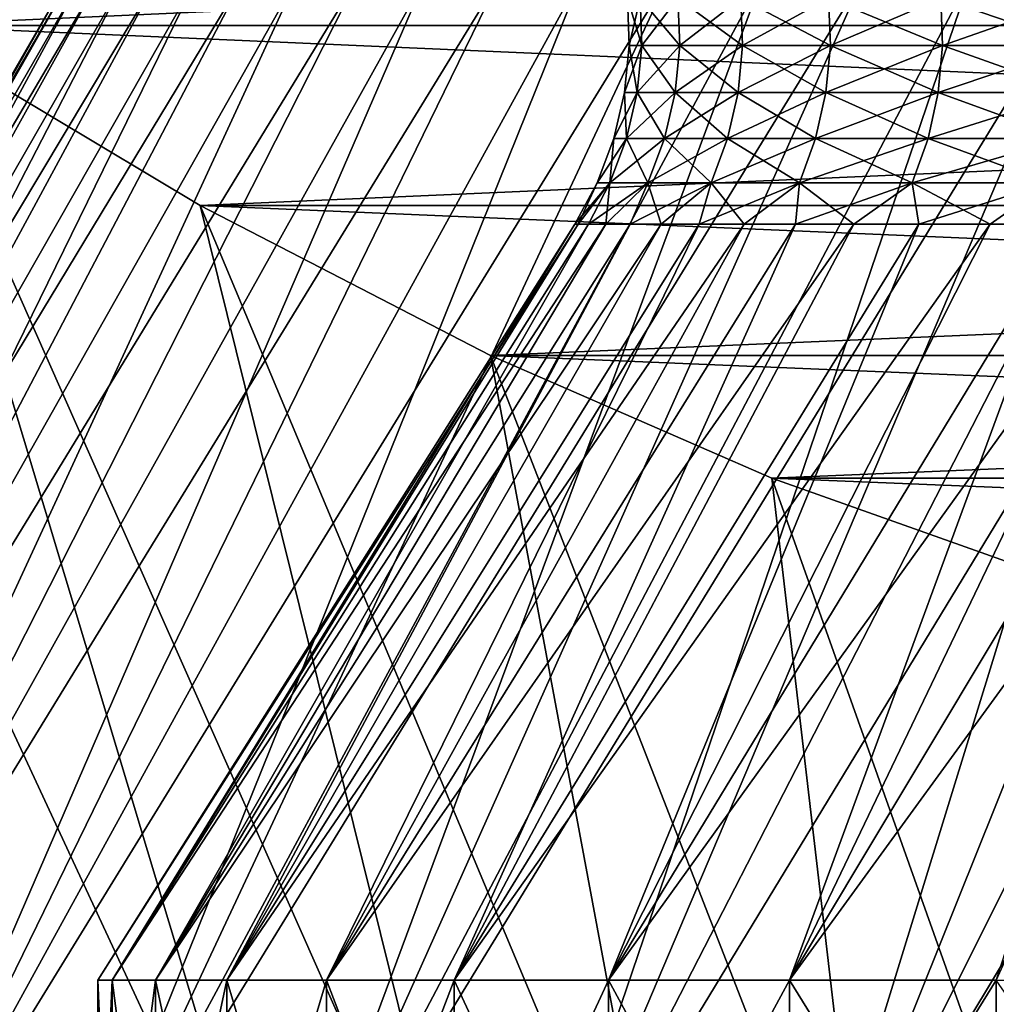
# Model space of a CAD drawing. Header units: metres. Extents: x -105 to 105, y -72 to 59.
# Tile 350 of 414: x 63.97 to 65.62, y 23.01 to 24.68. Entities that reach past the tile are written whole.
import ezdxf

# ---------------------------------------------------------------- set-up
doc = ezdxf.new("R2010")
doc.units = ezdxf.units.M
doc.layers.add('solid_509431_AD150_SW0001', color=7, linetype='CONTINUOUS')

msp = doc.modelspace()

# ---------------------------------------------------------------- linework, layer by layer
at = {"layer": 'solid_509431_AD150_SW0001'}
for points in [[(62.678173, 25.450001, -10.206499), (64.123383, 22.450001, -9.589014), (63.827526, 22.450001, -9.242609)], [(62.678173, 25.450001, -10.206499), (63.232857, 25.027073, -10.526746), (64.123383, 22.450001, -9.589014)], [(62.678173, 25.450001, 10.206499), (63.827526, 22.450001, 9.242609), (64.123383, 22.450001, 9.589014)], [(63.232864, 25.027069, 10.526749), (62.678173, 25.450001, 10.206499), (64.123383, 22.450001, 9.589014)], [(63.232857, 25.027073, -10.526746), (64.42997, 22.450001, -9.925953), (64.123383, 22.450001, -9.589014)], [(63.232857, 25.027073, -10.526746), (63.763557, 24.666334, -10.833145), (64.42997, 22.450001, -9.925953)], [(63.232857, 25.027073, -10.526746), (71.767136, 25.027069, -15.454014), (71.236435, 24.666332, -15.147614)], [(63.232857, 25.027073, -10.526746), (71.236435, 24.666332, -15.147614), (63.763557, 24.666334, -10.833145)], [(71.767143, 25.027073, 15.454017), (63.232864, 25.027069, 10.526749), (63.763565, 24.666332, 10.833148)], [(63.232864, 25.027069, 10.526749), (64.123383, 22.450001, 9.589014), (64.42997, 22.450001, 9.925953)], [(63.763565, 24.666332, 10.833148), (63.232864, 25.027069, 10.526749), (64.42997, 22.450001, 9.925953)], [(71.767143, 25.027073, 15.454017), (63.763565, 24.666332, 10.833148), (71.236443, 24.666334, 15.147616)], [(62.741776, 22.484085), (64.050003, 24.75), (64.056107, 24.75, 0.365749)], [(62.768021, 22.484085, 0.80173), (62.741776, 22.484085), (64.056107, 24.75, 0.365749)], [(62.768021, 22.484085, -0.80173), (64.050003, 24.75), (62.741776, 22.484085)], [(62.768021, 22.484085, 0.80173), (64.074448, 24.75, 0.731312), (64.105003, 24.75, 1.096149)], [(62.846642, 22.484085, 1.60001), (62.768021, 22.484085, 0.80173), (64.105003, 24.75, 1.096149)], [(62.768021, 22.484085, 0.80173), (64.056107, 24.75, 0.365749), (64.074448, 24.75, 0.731312)], [(62.768021, 22.484085, -0.80173), (64.056107, 24.75, -0.365749), (64.050003, 24.75)], [(62.768021, 22.484085, -0.80173), (64.074448, 24.75, -0.731312), (64.056107, 24.75, -0.365749)], [(62.768021, 22.484085, -0.80173), (62.846642, 22.484085, -1.60001), (64.074448, 24.75, -0.731312)], [(62.846642, 22.484085, 1.60001), (64.14772, 24.75, 1.459635), (64.202522, 24.75, 1.821255)], [(62.977314, 22.484085, 2.39147), (62.846642, 22.484085, 1.60001), (64.202522, 24.75, 1.821255)], [(62.846642, 22.484085, 1.60001), (64.105003, 24.75, 1.096149), (64.14772, 24.75, 1.459635)], [(62.846642, 22.484085, -1.60001), (64.105003, 24.75, -1.096149), (64.074448, 24.75, -0.731312)], [(62.846642, 22.484085, -1.60001), (64.14772, 24.75, -1.459635), (64.105003, 24.75, -1.096149)], [(62.846642, 22.484085, -1.60001), (62.977314, 22.484085, -2.39147), (64.14772, 24.75, -1.459635)], [(62.977314, 22.484085, 2.39147), (64.269386, 24.75, 2.180932), (64.348289, 24.75, 2.538422)], [(63.159458, 22.484085, 3.172648), (62.977314, 22.484085, 2.39147), (64.348289, 24.75, 2.538422)], [(62.977314, 22.484085, 2.39147), (64.202522, 24.75, 1.821255), (64.269386, 24.75, 2.180932)], [(62.977314, 22.484085, -2.39147), (64.202522, 24.75, -1.821255), (64.14772, 24.75, -1.459635)], [(62.977314, 22.484085, -2.39147), (64.269386, 24.75, -2.180932), (64.202522, 24.75, -1.821255)], [(62.977314, 22.484085, -2.39147), (63.159458, 22.484085, -3.172648), (64.269386, 24.75, -2.180932)], [(63.159458, 22.484085, 3.172648), (64.439102, 24.75, 2.893085), (64.541649, 24.75, 3.244282)], [(63.392323, 22.484085, 3.94029), (63.159458, 22.484085, 3.172648), (64.541649, 24.75, 3.244282)], [(63.159458, 22.484085, 3.172648), (64.348289, 24.75, 2.538422), (64.439102, 24.75, 2.893085)], [(63.159458, 22.484085, -3.172648), (64.348289, 24.75, -2.538422), (64.269386, 24.75, -2.180932)], [(63.159458, 22.484085, -3.172648), (64.439102, 24.75, -2.893085), (64.348289, 24.75, -2.538422)], [(63.159458, 22.484085, -3.172648), (63.392323, 22.484085, -3.94029), (64.439102, 24.75, -2.893085)], [(63.392323, 22.484085, 3.94029), (64.65583, 24.75, 3.591748), (64.781631, 24.75, 3.93541)], [(63.67487, 22.484085, 4.691006), (63.392323, 22.484085, 3.94029), (64.781631, 24.75, 3.93541)], [(63.392323, 22.484085, 3.94029), (64.541649, 24.75, 3.244282), (64.65583, 24.75, 3.591748)], [(63.392323, 22.484085, -3.94029), (64.541649, 24.75, -3.244282), (64.439102, 24.75, -2.893085)], [(63.392323, 22.484085, -3.94029), (64.65583, 24.75, -3.591748), (64.541649, 24.75, -3.244282)], [(63.392323, 22.484085, -3.94029), (63.67487, 22.484085, -4.691006), (64.65583, 24.75, -3.591748)], [(63.67487, 22.484085, 4.691006), (64.9189, 24.75, 4.274807), (65.067413, 24.75, 4.609361)], [(64.005936, 22.484085, 5.421688), (63.67487, 22.484085, 4.691006), (65.067413, 24.75, 4.609361)], [(63.67487, 22.484085, 4.691006), (64.781631, 24.75, 3.93541), (64.9189, 24.75, 4.274807)], [(63.67487, 22.484085, -4.691006), (64.781631, 24.75, -3.93541), (64.65583, 24.75, -3.591748)], [(63.67487, 22.484085, -4.691006), (64.9189, 24.75, -4.274807), (64.781631, 24.75, -3.93541)], [(63.67487, 22.484085, -4.691006), (64.005936, 22.484085, -5.421688), (64.9189, 24.75, -4.274807)], [(64.005936, 22.484085, 5.421688), (65.226929, 24.75, 4.938586), (65.397339, 24.75, 5.262259)], [(64.384056, 22.484085, 6.129103), (64.005936, 22.484085, 5.421688), (65.397339, 24.75, 5.262259)], [(64.005936, 22.484085, 5.421688), (65.067413, 24.75, 4.609361), (65.226929, 24.75, 4.938586)], [(64.005936, 22.484085, -5.421688), (65.067413, 24.75, -4.609361), (64.9189, 24.75, -4.274807)], [(64.005936, 22.484085, -5.421688), (65.226929, 24.75, -4.938586), (65.067413, 24.75, -4.609361)], [(64.005936, 22.484085, -5.421688), (64.384056, 22.484085, -6.129103), (65.226929, 24.75, -4.938586)], [(64.384056, 22.484085, 6.129103), (65.57856, 24.75, 5.580228), (65.770378, 24.75, 5.892076)], [(64.807663, 22.484085, 6.810316), (64.384056, 22.484085, 6.129103), (65.770378, 24.75, 5.892076)], [(64.384056, 22.484085, 6.129103), (65.397339, 24.75, 5.262259), (65.57856, 24.75, 5.580228)], [(64.384056, 22.484085, -6.129103), (65.397339, 24.75, -5.262259), (65.226929, 24.75, -4.938586)], [(64.384056, 22.484085, -6.129103), (65.57856, 24.75, -5.580228), (65.397339, 24.75, -5.262259)], [(64.384056, 22.484085, -6.129103), (64.807663, 22.484085, -6.810316), (65.57856, 24.75, -5.580228)], [(64.807663, 22.484085, 6.810316), (65.97245, 24.75, 6.197247), (66.184464, 24.75, 6.49529)], [(65.274895, 22.484085, 7.46233), (64.807663, 22.484085, 6.810316), (66.184464, 24.75, 6.49529)], [(64.807663, 22.484085, 6.810316), (65.770378, 24.75, 5.892076), (65.97245, 24.75, 6.197247)], [(64.807663, 22.484085, -6.810316), (65.770378, 24.75, -5.892076), (65.57856, 24.75, -5.580228)], [(64.807663, 22.484085, -6.810316), (65.97245, 24.75, -6.197247), (65.770378, 24.75, -5.892076)], [(64.807663, 22.484085, -6.810316), (65.274895, 22.484085, -7.46233), (65.97245, 24.75, -6.197247)], [(65.274895, 22.484085, 7.46233), (66.406349, 24.75, 6.786134), (66.637993, 24.75, 7.069606)], [(65.783783, 22.484085, 8.082415), (65.274895, 22.484085, 7.46233), (66.637993, 24.75, 7.069606)], [(65.274895, 22.484085, 7.46233), (66.184464, 24.75, 6.49529), (66.406349, 24.75, 6.786134)], [(65.274895, 22.484085, -7.46233), (66.184464, 24.75, -6.49529), (65.97245, 24.75, -6.197247)], [(65.274895, 22.484085, -7.46233), (66.406349, 24.75, -6.786134), (66.184464, 24.75, -6.49529)], [(65.274895, 22.484085, -7.46233), (65.783783, 22.484085, -8.082415), (66.406349, 24.75, -6.786134)], [(64.996727, 24.712564), (64.999748, 24.632591), (65.021156, 24.632591, 0.654048)], [(65.01815, 24.712564, -0.654245), (64.999748, 24.632591), (64.996727, 24.712564)], [(65.01815, 24.712564, 0.654245), (64.996727, 24.712564), (65.021156, 24.632591, 0.654048)], [(65.01815, 24.712564, -0.654245), (65.021156, 24.632591, -0.654048), (64.999748, 24.632591)], [(65.01815, 24.712564, 0.654245), (65.021156, 24.632591, 0.654048), (65.085304, 24.632591, 1.305295)], [(65.082306, 24.712564, 1.305689), (65.01815, 24.712564, 0.654245), (65.085304, 24.632591, 1.305295)], [(65.01815, 24.712564, -0.654245), (65.082306, 24.712564, -1.305689), (65.021156, 24.632591, -0.654048)], [(65.082306, 24.712564, -1.305689), (65.085304, 24.632591, -1.305295), (65.021156, 24.632591, -0.654048)], [(65.082306, 24.712564, 1.305689), (65.085304, 24.632591, 1.305295), (65.191902, 24.632591, 1.950953)], [(65.188942, 24.712564, 1.951541), (65.082306, 24.712564, 1.305689), (65.191902, 24.632591, 1.950953)], [(65.082306, 24.712564, -1.305689), (65.188942, 24.712564, -1.951541), (65.085304, 24.632591, -1.305295)], [(65.188942, 24.712564, -1.951541), (65.191902, 24.632591, -1.950953), (65.085304, 24.632591, -1.305295)], [(65.188942, 24.712564, 1.951541), (65.191902, 24.632591, 1.950953), (65.3405, 24.632591, 2.588256)], [(65.337585, 24.712564, 2.589037), (65.188942, 24.712564, 1.951541), (65.3405, 24.632591, 2.588256)], [(65.188942, 24.712564, -1.951541), (65.337585, 24.712564, -2.589037), (65.191902, 24.632591, -1.950953)], [(65.337585, 24.712564, -2.589037), (65.3405, 24.632591, -2.588256), (65.191902, 24.632591, -1.950953)], [(65.337585, 24.712564, 2.589037), (65.3405, 24.632591, 2.588256), (65.530457, 24.632591, 3.214476)], [(65.527603, 24.712564, 3.215446), (65.337585, 24.712564, 2.589037), (65.530457, 24.632591, 3.214476)], [(65.337585, 24.712564, -2.589037), (65.527603, 24.712564, -3.215446), (65.3405, 24.632591, -2.588256)], [(65.527603, 24.712564, -3.215446), (65.530457, 24.632591, -3.214476), (65.3405, 24.632591, -2.588256)], [(65.527603, 24.712564, 3.215446), (65.530457, 24.632591, 3.214476), (65.760971, 24.632591, 3.826931)], [(65.758186, 24.712564, 3.828086), (65.527603, 24.712564, 3.215446), (65.760971, 24.632591, 3.826931)], [(65.527603, 24.712564, -3.215446), (65.758186, 24.712564, -3.828086), (65.530457, 24.632591, -3.214476)], [(65.758186, 24.712564, -3.828086), (65.760971, 24.632591, -3.826931), (65.530457, 24.632591, -3.214476)], [(63.763557, 24.666334, -10.833145), (64.746948, 22.450001, -10.253048), (64.42997, 22.450001, -9.925953)], [(63.763557, 24.666334, -10.833145), (64.273132, 24.361704, -11.127347), (64.746948, 22.450001, -10.253048)], [(63.763557, 24.666334, -10.833145), (71.236435, 24.666332, -15.147614), (70.726868, 24.361702, -14.853414)], [(63.763557, 24.666334, -10.833145), (70.726868, 24.361702, -14.853414), (64.273132, 24.361704, -11.127347)], [(71.236443, 24.666334, 15.147616), (63.763565, 24.666332, 10.833148), (64.273132, 24.361702, 11.127349)], [(63.763565, 24.666332, 10.833148), (64.42997, 22.450001, 9.925953), (64.746948, 22.450001, 10.253048)], [(64.273132, 24.361702, 11.127349), (63.763565, 24.666332, 10.833148), (64.746948, 22.450001, 10.253048)], [(71.236443, 24.666334, 15.147616), (64.273132, 24.361702, 11.127349), (70.726868, 24.361704, 14.853415)], [(64.999748, 24.632591), (64.992096, 24.552925), (65.013519, 24.552925, 0.654548)], [(65.021156, 24.632591, -0.654048), (64.992096, 24.552925), (64.999748, 24.632591)], [(65.021156, 24.632591, -0.654048), (65.013519, 24.552925, -0.654548), (64.992096, 24.552925)], [(65.021156, 24.632591, 0.654048), (64.999748, 24.632591), (65.013519, 24.552925, 0.654548)], [(65.021156, 24.632591, 0.654048), (65.013519, 24.552925, 0.654548), (65.077713, 24.552925, 1.306294)], [(65.085304, 24.632591, -1.305295), (65.077713, 24.552925, -1.306294), (65.013519, 24.552925, -0.654548)], [(65.021156, 24.632591, -0.654048), (65.085304, 24.632591, -1.305295), (65.013519, 24.552925, -0.654548)], [(65.085304, 24.632591, 1.305295), (65.021156, 24.632591, 0.654048), (65.077713, 24.552925, 1.306294)], [(65.085304, 24.632591, 1.305295), (65.077713, 24.552925, 1.306294), (65.184395, 24.552925, 1.952445)], [(65.191902, 24.632591, -1.950953), (65.184395, 24.552925, -1.952445), (65.077713, 24.552925, -1.306294)], [(65.085304, 24.632591, -1.305295), (65.191902, 24.632591, -1.950953), (65.077713, 24.552925, -1.306294)], [(65.191902, 24.632591, 1.950953), (65.085304, 24.632591, 1.305295), (65.184395, 24.552925, 1.952445)], [(65.191902, 24.632591, 1.950953), (65.184395, 24.552925, 1.952445), (65.333107, 24.552925, 2.590236)], [(65.3405, 24.632591, -2.588256), (65.333107, 24.552925, -2.590236), (65.184395, 24.552925, -1.952445)], [(65.191902, 24.632591, -1.950953), (65.3405, 24.632591, -2.588256), (65.184395, 24.552925, -1.952445)], [(65.3405, 24.632591, 2.588256), (65.191902, 24.632591, 1.950953), (65.333107, 24.552925, 2.590236)], [(65.3405, 24.632591, 2.588256), (65.333107, 24.552925, 2.590236), (65.523216, 24.552925, 3.216936)], [(65.530457, 24.632591, -3.214476), (65.523216, 24.552925, -3.216936), (65.333107, 24.552925, -2.590236)], [(65.3405, 24.632591, -2.588256), (65.530457, 24.632591, -3.214476), (65.333107, 24.552925, -2.590236)], [(65.530457, 24.632591, 3.214476), (65.3405, 24.632591, 2.588256), (65.523216, 24.552925, 3.216936)], [(65.530457, 24.632591, 3.214476), (65.523216, 24.552925, 3.216936), (65.753899, 24.552925, 3.829859)], [(65.760971, 24.632591, -3.826931), (65.753899, 24.552925, -3.829859), (65.523216, 24.552925, -3.216936)], [(65.530457, 24.632591, -3.214476), (65.760971, 24.632591, -3.826931), (65.523216, 24.552925, -3.216936)], [(65.760971, 24.632591, 3.826931), (65.530457, 24.632591, 3.214476), (65.753899, 24.552925, 3.829859)], [(64.992096, 24.552925), (64.973907, 24.474989), (64.995377, 24.474989, 0.655738)], [(65.013519, 24.552925, -0.654548), (64.973907, 24.474989), (64.992096, 24.552925)], [(65.013519, 24.552925, -0.654548), (64.995377, 24.474989, -0.655738), (64.973907, 24.474989)], [(65.013519, 24.552925, 0.654548), (64.992096, 24.552925), (64.995377, 24.474989, 0.655738)], [(65.013519, 24.552925, 0.654548), (64.995377, 24.474989, 0.655738), (65.059685, 24.474989, 1.308668)], [(65.077713, 24.552925, -1.306294), (65.059685, 24.474989, -1.308668), (64.995377, 24.474989, -0.655738)], [(65.013519, 24.552925, -0.654548), (65.077713, 24.552925, -1.306294), (64.995377, 24.474989, -0.655738)], [(65.077713, 24.552925, 1.306294), (65.013519, 24.552925, 0.654548), (65.059685, 24.474989, 1.308668)], [(65.077713, 24.552925, 1.306294), (65.059685, 24.474989, 1.308668), (65.166557, 24.474989, 1.955993)], [(65.184395, 24.552925, -1.952445), (65.166557, 24.474989, -1.955993), (65.059685, 24.474989, -1.308668)], [(65.077713, 24.552925, -1.306294), (65.184395, 24.552925, -1.952445), (65.059685, 24.474989, -1.308668)], [(65.184395, 24.552925, 1.952445), (65.077713, 24.552925, 1.306294), (65.166557, 24.474989, 1.955993)], [(65.184395, 24.552925, 1.952445), (65.166557, 24.474989, 1.955993), (65.315536, 24.474989, 2.594944)], [(65.333107, 24.552925, -2.590236), (65.315536, 24.474989, -2.594944), (65.166557, 24.474989, -1.955993)], [(65.184395, 24.552925, -1.952445), (65.333107, 24.552925, -2.590236), (65.166557, 24.474989, -1.955993)], [(65.333107, 24.552925, 2.590236), (65.184395, 24.552925, 1.952445), (65.315536, 24.474989, 2.594944)], [(65.333107, 24.552925, 2.590236), (65.315536, 24.474989, 2.594944), (65.505989, 24.474989, 3.222781)], [(65.523216, 24.552925, -3.216936), (65.505989, 24.474989, -3.222781), (65.315536, 24.474989, -2.594944)], [(65.333107, 24.552925, -2.590236), (65.523216, 24.552925, -3.216936), (65.315536, 24.474989, -2.594944)], [(65.523216, 24.552925, 3.216936), (65.333107, 24.552925, 2.590236), (65.505989, 24.474989, 3.222781)], [(65.523216, 24.552925, 3.216936), (65.505989, 24.474989, 3.222781), (65.737099, 24.474989, 3.836819)], [(65.753899, 24.552925, -3.829859), (65.737099, 24.474989, -3.836819), (65.505989, 24.474989, -3.222781)], [(65.523216, 24.552925, -3.216936), (65.753899, 24.552925, -3.829859), (65.505989, 24.474989, -3.222781)], [(65.753899, 24.552925, 3.829859), (65.523216, 24.552925, 3.216936), (65.737099, 24.474989, 3.836819)], [(64.973907, 24.474989), (64.945511, 24.400164), (64.967041, 24.400164, 0.657595)], [(64.995377, 24.474989, -0.655738), (64.945511, 24.400164), (64.973907, 24.474989)], [(64.995377, 24.474989, -0.655738), (64.967041, 24.400164, -0.657595), (64.945511, 24.400164)], [(64.995377, 24.474989, 0.655738), (64.967041, 24.400164, 0.657595), (65.031525, 24.400164, 1.312374)], [(64.995377, 24.474989, 0.655738), (64.973907, 24.474989), (64.967041, 24.400164, 0.657595)], [(65.059685, 24.474989, -1.308668), (65.031525, 24.400164, -1.312374), (64.967041, 24.400164, -0.657595)], [(64.995377, 24.474989, -0.655738), (65.059685, 24.474989, -1.308668), (64.967041, 24.400164, -0.657595)], [(65.059685, 24.474989, 1.308668), (64.995377, 24.474989, 0.655738), (65.031525, 24.400164, 1.312374)], [(65.059685, 24.474989, 1.308668), (65.031525, 24.400164, 1.312374), (65.138702, 24.400164, 1.961534)], [(65.166557, 24.474989, -1.955993), (65.138702, 24.400164, -1.961534), (65.031525, 24.400164, -1.312374)], [(65.059685, 24.474989, -1.308668), (65.166557, 24.474989, -1.955993), (65.031525, 24.400164, -1.312374)], [(65.166557, 24.474989, 1.955993), (65.059685, 24.474989, 1.308668), (65.138702, 24.400164, 1.961534)], [(65.166557, 24.474989, 1.955993), (65.138702, 24.400164, 1.961534), (65.288109, 24.400164, 2.602293)], [(65.315536, 24.474989, -2.594944), (65.288109, 24.400164, -2.602293), (65.138702, 24.400164, -1.961534)], [(65.166557, 24.474989, -1.955993), (65.315536, 24.474989, -2.594944), (65.138702, 24.400164, -1.961534)], [(65.315536, 24.474989, 2.594944), (65.166557, 24.474989, 1.955993), (65.288109, 24.400164, 2.602293)], [(65.315536, 24.474989, 2.594944), (65.288109, 24.400164, 2.602293), (65.479103, 24.400164, 3.23191)], [(65.505989, 24.474989, -3.222781), (65.479103, 24.400164, -3.23191), (65.288109, 24.400164, -2.602293)], [(65.315536, 24.474989, -2.594944), (65.505989, 24.474989, -3.222781), (65.288109, 24.400164, -2.602293)], [(65.505989, 24.474989, 3.222781), (65.315536, 24.474989, 2.594944), (65.479103, 24.400164, 3.23191)], [(65.505989, 24.474989, 3.222781), (65.479103, 24.400164, 3.23191), (65.710861, 24.400164, 3.847687)], [(65.737099, 24.474989, -3.836819), (65.710861, 24.400164, -3.847687), (65.479103, 24.400164, -3.23191)], [(65.505989, 24.474989, -3.222781), (65.737099, 24.474989, -3.836819), (65.479103, 24.400164, -3.23191)], [(65.737099, 24.474989, 3.836819), (65.505989, 24.474989, 3.222781), (65.710861, 24.400164, 3.847687)], [(64.945511, 24.400164), (64.907448, 24.329853), (64.913338, 24.329853, 0.344571)], [(64.967041, 24.400164, -0.657595), (64.907448, 24.329853), (64.945511, 24.400164)], [(64.967041, 24.400164, -0.657595), (64.913338, 24.329853, -0.344571), (64.907448, 24.329853)], [(64.967041, 24.400164, 0.657595), (64.913338, 24.329853, 0.344571), (64.930977, 24.329853, 0.68874)], [(64.967041, 24.400164, 0.657595), (64.945511, 24.400164), (64.913338, 24.329853, 0.344571)], [(64.967041, 24.400164, -0.657595), (64.930977, 24.329853, -0.68874), (64.913338, 24.329853, -0.344571)], [(64.967041, 24.400164, 0.657595), (64.930977, 24.329853, 0.68874), (64.960365, 24.329853, 1.032106)], [(65.031525, 24.400164, -1.312374), (64.960365, 24.329853, -1.032106), (64.930977, 24.329853, -0.68874)], [(64.967041, 24.400164, -0.657595), (65.031525, 24.400164, -1.312374), (64.930977, 24.329853, -0.68874)], [(65.031525, 24.400164, 1.312374), (64.960365, 24.329853, 1.032106), (65.00145, 24.329853, 1.374269)], [(65.031525, 24.400164, 1.312374), (64.967041, 24.400164, 0.657595), (64.960365, 24.329853, 1.032106)], [(65.031525, 24.400164, -1.312374), (65.00145, 24.329853, -1.374269), (64.960365, 24.329853, -1.032106)], [(65.031525, 24.400164, 1.312374), (65.00145, 24.329853, 1.374269), (65.054199, 24.329853, 1.714829)], [(65.138702, 24.400164, -1.961534), (65.054199, 24.329853, -1.714829), (65.00145, 24.329853, -1.374269)], [(65.031525, 24.400164, -1.312374), (65.138702, 24.400164, -1.961534), (65.00145, 24.329853, -1.374269)], [(65.138702, 24.400164, 1.961534), (65.031525, 24.400164, 1.312374), (65.054199, 24.329853, 1.714829)], [(65.138702, 24.400164, 1.961534), (65.054199, 24.329853, 1.714829), (65.118546, 24.329853, 2.05339)], [(65.138702, 24.400164, -1.961534), (65.118546, 24.329853, -2.05339), (65.054199, 24.329853, -1.714829)], [(65.138702, 24.400164, 1.961534), (65.118546, 24.329853, 2.05339), (65.194412, 24.329853, 2.389557)], [(65.288109, 24.400164, -2.602293), (65.194412, 24.329853, -2.389557), (65.118546, 24.329853, -2.05339)], [(65.138702, 24.400164, -1.961534), (65.288109, 24.400164, -2.602293), (65.118546, 24.329853, -2.05339)], [(65.288109, 24.400164, 2.602293), (65.138702, 24.400164, 1.961534), (65.194412, 24.329853, 2.389557)], [(65.288109, 24.400164, 2.602293), (65.194412, 24.329853, 2.389557), (65.281708, 24.329853, 2.722937)], [(65.288109, 24.400164, -2.602293), (65.281708, 24.329853, -2.722937), (65.194412, 24.329853, -2.389557)], [(65.288109, 24.400164, 2.602293), (65.281708, 24.329853, 2.722937), (65.380341, 24.329853, 3.053143)], [(65.479103, 24.400164, -3.23191), (65.380341, 24.329853, -3.053143), (65.281708, 24.329853, -2.722937)], [(65.288109, 24.400164, -2.602293), (65.479103, 24.400164, -3.23191), (65.281708, 24.329853, -2.722937)], [(65.479103, 24.400164, 3.23191), (65.288109, 24.400164, 2.602293), (65.380341, 24.329853, 3.053143)], [(65.479103, 24.400164, 3.23191), (65.380341, 24.329853, 3.053143), (65.490189, 24.329853, 3.379789)], [(65.479103, 24.400164, -3.23191), (65.490189, 24.329853, -3.379789), (65.380341, 24.329853, -3.053143)], [(65.479103, 24.400164, 3.23191), (65.490189, 24.329853, 3.379789), (65.611122, 24.329853, 3.702494)], [(65.710861, 24.400164, 3.847687), (65.479103, 24.400164, 3.23191), (65.611122, 24.329853, 3.702494)], [(65.479103, 24.400164, -3.23191), (65.710861, 24.400164, -3.847687), (65.490189, 24.329853, -3.379789)], [(65.710861, 24.400164, -3.847687), (65.611122, 24.329853, -3.702494), (65.490189, 24.329853, -3.379789)], [(65.710861, 24.400164, 3.847687), (65.611122, 24.329853, 3.702494), (65.742996, 24.329853, 4.020883)], [(65.710861, 24.400164, -3.847687), (65.742996, 24.329853, -4.020883), (65.611122, 24.329853, -3.702494)], [(64.273132, 24.361704, -11.127347), (65.074051, 22.450001, -10.570026), (64.746948, 22.450001, -10.253048)], [(64.273132, 24.361704, -11.127347), (64.764755, 24.107826, -11.411188), (65.074051, 22.450001, -10.570026)], [(70.726868, 24.361704, 14.853415), (64.273132, 24.361702, 11.127349), (64.764755, 24.107826, 11.411188)], [(64.273132, 24.361704, -11.127347), (70.726868, 24.361702, -14.853414), (70.235245, 24.107826, -14.569573)], [(64.273132, 24.361704, -11.127347), (70.235245, 24.107826, -14.569573), (64.764755, 24.107826, -11.411188)], [(64.273132, 24.361702, 11.127349), (64.746948, 22.450001, 10.253048), (65.074051, 22.450001, 10.570026)], [(64.764755, 24.107826, 11.411188), (64.273132, 24.361702, 11.127349), (65.074051, 22.450001, 10.570026)], [(70.726868, 24.361704, 14.853415), (64.764755, 24.107826, 11.411188), (70.235245, 24.107826, 14.569573)], [(64.907448, 24.329853), (64.099998, 23.049999), (64.124344, 23.049999, 0.72804)], [(64.913338, 24.329853, -0.344571), (64.099998, 23.049999), (64.907448, 24.329853)], [(64.913338, 24.329853, -0.344571), (64.124344, 23.049999, -0.72804), (64.099998, 23.049999)], [(64.930977, 24.329853, 0.68874), (64.124344, 23.049999, 0.72804), (64.19725, 23.049999, 1.452784)], [(64.913338, 24.329853, 0.344571), (64.907448, 24.329853), (64.124344, 23.049999, 0.72804)], [(64.930977, 24.329853, 0.68874), (64.913338, 24.329853, 0.344571), (64.124344, 23.049999, 0.72804)], [(64.960365, 24.329853, -1.032106), (64.19725, 23.049999, -1.452784), (64.124344, 23.049999, -0.72804)], [(64.930977, 24.329853, -0.68874), (64.960365, 24.329853, -1.032106), (64.124344, 23.049999, -0.72804)], [(64.913338, 24.329853, -0.344571), (64.930977, 24.329853, -0.68874), (64.124344, 23.049999, -0.72804)], [(65.00145, 24.329853, 1.374269), (64.19725, 23.049999, 1.452784), (64.31842, 23.049999, 2.171131)], [(64.960365, 24.329853, 1.032106), (64.930977, 24.329853, 0.68874), (64.19725, 23.049999, 1.452784)], [(65.00145, 24.329853, 1.374269), (64.960365, 24.329853, 1.032106), (64.19725, 23.049999, 1.452784)], [(65.054199, 24.329853, -1.714829), (64.31842, 23.049999, -2.171131), (64.19725, 23.049999, -1.452784)], [(65.00145, 24.329853, -1.374269), (65.054199, 24.329853, -1.714829), (64.19725, 23.049999, -1.452784)], [(64.960365, 24.329853, -1.032106), (65.00145, 24.329853, -1.374269), (64.19725, 23.049999, -1.452784)], [(65.118546, 24.329853, 2.05339), (64.31842, 23.049999, 2.171131), (64.487274, 23.049999, 2.879686)], [(65.054199, 24.329853, 1.714829), (65.00145, 24.329853, 1.374269), (64.31842, 23.049999, 2.171131)], [(65.118546, 24.329853, 2.05339), (65.054199, 24.329853, 1.714829), (64.31842, 23.049999, 2.171131)], [(65.194412, 24.329853, -2.389557), (64.487274, 23.049999, -2.879686), (64.31842, 23.049999, -2.171131)], [(65.118546, 24.329853, -2.05339), (65.194412, 24.329853, -2.389557), (64.31842, 23.049999, -2.171131)], [(65.054199, 24.329853, -1.714829), (65.118546, 24.329853, -2.05339), (64.31842, 23.049999, -2.171131)], [(65.281708, 24.329853, 2.722937), (64.487274, 23.049999, 2.879686), (64.70311, 23.049999, 3.575487)], [(65.194412, 24.329853, 2.389557), (65.118546, 24.329853, 2.05339), (64.487274, 23.049999, 2.879686)], [(65.281708, 24.329853, 2.722937), (65.194412, 24.329853, 2.389557), (64.487274, 23.049999, 2.879686)], [(65.380341, 24.329853, -3.053143), (64.70311, 23.049999, -3.575487), (64.487274, 23.049999, -2.879686)], [(65.281708, 24.329853, -2.722937), (65.380341, 24.329853, -3.053143), (64.487274, 23.049999, -2.879686)], [(65.194412, 24.329853, -2.389557), (65.281708, 24.329853, -2.722937), (64.487274, 23.049999, -2.879686)], [(65.490189, 24.329853, 3.379789), (64.70311, 23.049999, 3.575487), (64.964905, 23.049999, 4.255222)], [(65.380341, 24.329853, 3.053143), (65.281708, 24.329853, 2.722937), (64.70311, 23.049999, 3.575487)], [(65.490189, 24.329853, 3.379789), (65.380341, 24.329853, 3.053143), (64.70311, 23.049999, 3.575487)], [(65.611122, 24.329853, -3.702494), (64.964905, 23.049999, -4.255222), (64.70311, 23.049999, -3.575487)], [(65.490189, 24.329853, -3.379789), (65.611122, 24.329853, -3.702494), (64.70311, 23.049999, -3.575487)], [(65.380341, 24.329853, -3.053143), (65.490189, 24.329853, -3.379789), (64.70311, 23.049999, -3.575487)], [(65.742996, 24.329853, 4.020883), (64.964905, 23.049999, 4.255222), (65.271561, 23.049999, 4.916045)], [(65.611122, 24.329853, 3.702494), (65.490189, 24.329853, 3.379789), (64.964905, 23.049999, 4.255222)], [(65.742996, 24.329853, 4.020883), (65.611122, 24.329853, 3.702494), (64.964905, 23.049999, 4.255222)], [(65.885674, 24.329853, -4.334583), (65.271561, 23.049999, -4.916045), (64.964905, 23.049999, -4.255222)], [(65.742996, 24.329853, -4.020883), (65.885674, 24.329853, -4.334583), (64.964905, 23.049999, -4.255222)], [(65.611122, 24.329853, -3.702494), (65.742996, 24.329853, -4.020883), (64.964905, 23.049999, -4.255222)], [(66.038971, 24.329853, 4.643229), (65.271561, 23.049999, 4.916045), (65.62162, 23.049999, 5.554814)], [(65.885674, 24.329853, 4.334583), (65.742996, 24.329853, 4.020883), (65.271561, 23.049999, 4.916045)], [(66.038971, 24.329853, 4.643229), (65.885674, 24.329853, 4.334583), (65.271561, 23.049999, 4.916045)], [(66.202721, 24.329853, -4.946462), (65.62162, 23.049999, -5.554814), (65.271561, 23.049999, -4.916045)], [(66.038971, 24.329853, -4.643229), (66.202721, 24.329853, -4.946462), (65.271561, 23.049999, -4.916045)], [(65.885674, 24.329853, -4.334583), (66.038971, 24.329853, -4.643229), (65.271561, 23.049999, -4.916045)], [(64.764755, 24.107826, -11.411188), (65.410988, 22.450001, -10.876614), (65.074051, 22.450001, -10.570026)], [(64.764755, 24.107826, -11.411188), (65.241646, 23.899961, -11.68652), (65.410988, 22.450001, -10.876614)], [(64.764755, 24.107826, 11.411188), (65.074051, 22.450001, 10.570026), (65.410988, 22.450001, 10.876614)], [(65.241646, 23.899961, 11.686521), (64.764755, 24.107826, 11.411188), (65.410988, 22.450001, 10.876614)], [(70.235245, 24.107826, 14.569573), (64.764755, 24.107826, 11.411188), (65.241646, 23.899961, 11.686521)], [(64.764755, 24.107826, -11.411188), (70.235245, 24.107826, -14.569573), (69.758354, 23.899961, -14.294241)], [(64.764755, 24.107826, -11.411188), (69.758354, 23.899961, -14.294241), (65.241646, 23.899961, -11.68652)], [(70.235245, 24.107826, 14.569573), (65.241646, 23.899961, 11.686521), (69.758354, 23.899961, 14.294242)], [(65.241646, 23.899961, -11.68652), (65.757393, 22.450001, -11.172475), (65.410988, 22.450001, -10.876614)], [(65.241646, 23.899961, -11.68652), (65.707123, 23.734383, -11.955263), (65.757393, 22.450001, -11.172475)], [(65.241646, 23.899961, 11.686521), (65.410988, 22.450001, 10.876614), (65.757393, 22.450001, 11.172475)], [(65.707123, 23.734385, 11.955262), (65.241646, 23.899961, 11.686521), (65.757393, 22.450001, 11.172475)], [(69.758354, 23.899961, 14.294242), (65.241646, 23.899961, 11.686521), (65.707123, 23.734385, 11.955262)], [(65.241646, 23.899961, -11.68652), (69.758354, 23.899961, -14.294241), (69.292877, 23.734385, -14.025499)], [(65.241646, 23.899961, -11.68652), (69.292877, 23.734385, -14.025499), (65.707123, 23.734383, -11.955263)], [(64.099998, 23.049999), (64.099998, 22.484085), (64.124344, 22.484085, 0.728042)], [(64.124344, 23.049999, 0.72804), (64.099998, 23.049999), (64.124344, 22.484085, 0.728042)], [(64.124344, 23.049999, -0.72804), (64.099998, 22.484085), (64.099998, 23.049999)], [(64.124344, 23.049999, -0.72804), (64.124344, 22.484085, -0.728042), (64.099998, 22.484085)], [(64.124344, 23.049999, 0.72804), (64.124344, 22.484085, 0.728042), (64.197258, 22.484085, 1.45282)], [(64.19725, 23.049999, 1.452784), (64.124344, 23.049999, 0.72804), (64.197258, 22.484085, 1.45282)], [(64.19725, 23.049999, -1.452784), (64.197258, 22.484085, -1.45282), (64.124344, 22.484085, -0.728042)], [(64.124344, 23.049999, -0.72804), (64.19725, 23.049999, -1.452784), (64.124344, 22.484085, -0.728042)], [(64.19725, 23.049999, 1.452784), (64.197258, 22.484085, 1.45282), (64.31842, 22.484085, 2.171134)], [(64.31842, 23.049999, 2.171131), (64.19725, 23.049999, 1.452784), (64.31842, 22.484085, 2.171134)], [(64.19725, 23.049999, -1.452784), (64.31842, 23.049999, -2.171131), (64.197258, 22.484085, -1.45282)], [(64.31842, 23.049999, -2.171131), (64.31842, 22.484085, -2.171134), (64.197258, 22.484085, -1.45282)], [(64.31842, 23.049999, 2.171131), (64.31842, 22.484085, 2.171134), (64.487282, 22.484085, 2.879718)], [(64.487274, 23.049999, 2.879686), (64.31842, 23.049999, 2.171131), (64.487282, 22.484085, 2.879718)], [(64.487274, 23.049999, -2.879686), (64.487282, 22.484085, -2.879718), (64.31842, 22.484085, -2.171134)], [(64.31842, 23.049999, -2.171131), (64.487274, 23.049999, -2.879686), (64.31842, 22.484085, -2.171134)], [(64.487274, 23.049999, 2.879686), (64.487282, 22.484085, 2.879718), (64.70311, 22.484085, 3.575481)], [(64.70311, 23.049999, 3.575487), (64.487274, 23.049999, 2.879686), (64.70311, 22.484085, 3.575481)], [(64.487274, 23.049999, -2.879686), (64.70311, 23.049999, -3.575487), (64.487282, 22.484085, -2.879718)], [(64.70311, 23.049999, -3.575487), (64.70311, 22.484085, -3.575481), (64.487282, 22.484085, -2.879718)], [(64.70311, 23.049999, 3.575487), (64.70311, 22.484085, 3.575481), (64.964912, 22.484085, 4.255229)], [(64.964905, 23.049999, 4.255222), (64.70311, 23.049999, 3.575487), (64.964912, 22.484085, 4.255229)], [(64.964905, 23.049999, -4.255222), (64.964912, 22.484085, -4.255229), (64.70311, 22.484085, -3.575481)], [(64.70311, 23.049999, -3.575487), (64.964905, 23.049999, -4.255222), (64.70311, 22.484085, -3.575481)], [(64.964905, 23.049999, 4.255222), (64.964912, 22.484085, 4.255229), (65.271553, 22.484085, 4.916022)], [(65.271561, 23.049999, 4.916045), (64.964905, 23.049999, 4.255222), (65.271553, 22.484085, 4.916022)], [(64.964905, 23.049999, -4.255222), (65.271561, 23.049999, -4.916045), (64.964912, 22.484085, -4.255229)], [(65.271561, 23.049999, -4.916045), (65.271553, 22.484085, -4.916022), (64.964912, 22.484085, -4.255229)], [(65.271561, 23.049999, 4.916045), (65.271553, 22.484085, 4.916022), (65.621613, 22.484085, 5.554809)], [(65.62162, 23.049999, -5.554814), (65.621613, 22.484085, -5.554809), (65.271553, 22.484085, -4.916022)], [(65.271561, 23.049999, -4.916045), (65.62162, 23.049999, -5.554814), (65.271553, 22.484085, -4.916022)], [(65.62162, 23.049999, 5.554814), (65.271561, 23.049999, 4.916045), (65.621613, 22.484085, 5.554809)], [(65.62162, 23.049999, 5.554814), (65.621613, 22.484085, 5.554809), (66.013596, 22.484085, 6.168835)], [(66.013618, 23.049999, -6.168869), (66.013596, 22.484085, -6.168835), (65.621613, 22.484085, -5.554809)], [(65.62162, 23.049999, -5.554814), (66.013618, 23.049999, -6.168869), (65.621613, 22.484085, -5.554809)]]:
    msp.add_3dface(points, dxfattribs=at)

doc.saveas('drawing.dxf')
